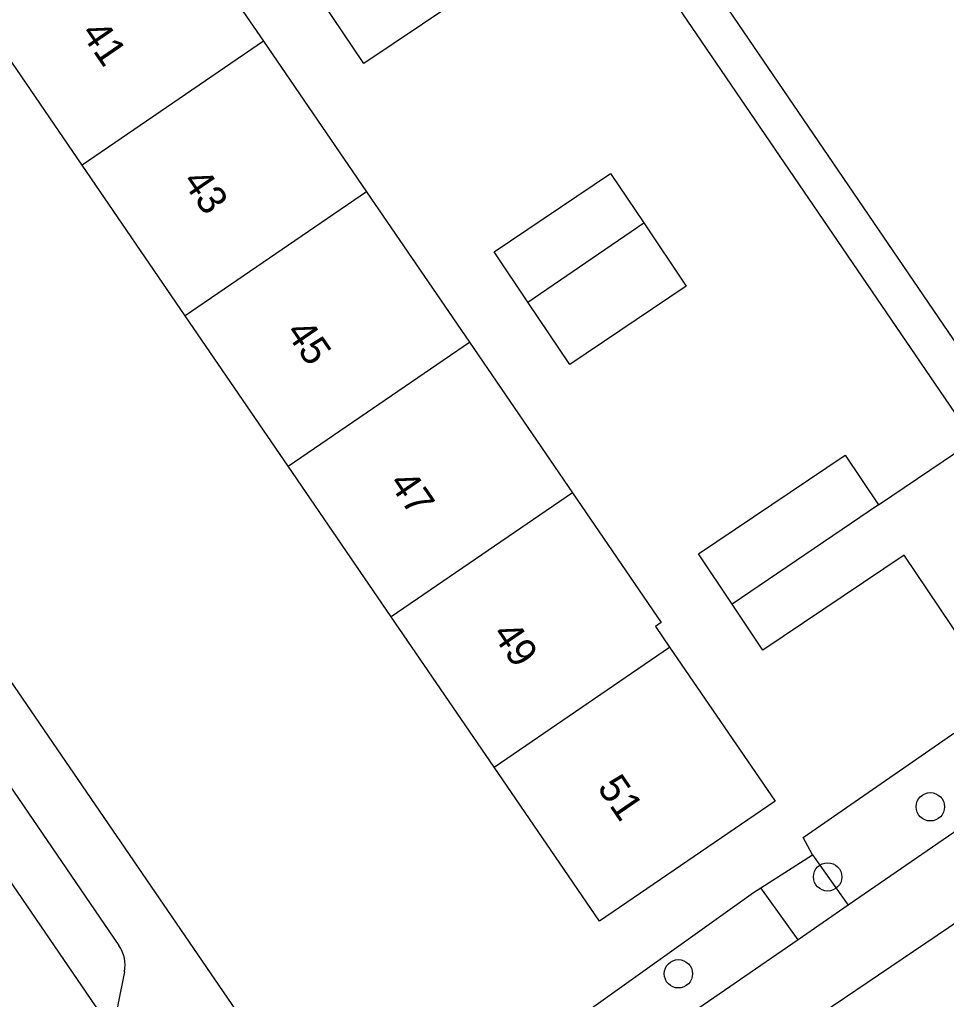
# Model space of a CAD drawing. Extents: x 157466 to 158888, y 383063 to 384677.
# Drawn here: x 158452.4 to 158484.41, y 383655.18 to 383689.02 of the extents above; entities that cross this region are included whole.
import ezdxf

# ---------------------------------------------------------------- set-up
doc = ezdxf.new("R2010")
doc.units = 0
for name, color, linetype in [('IMGEO_Boom', 7, 'Continuous'), ('IMGEO_Groenvoorziening', 7, 'Continuous'), ('IMGEO_Pand', 7, 'Continuous'), ('IMGEO_Pand_nummerreeks', 7, 'Continuous'), ('IMGEO_Rijbaan_lokaal_open', 7, 'Continuous'), ('IMGEO_Voetpad_open', 7, 'Continuous')]:
    doc.layers.add(name, color=color, linetype=linetype)

msp = doc.modelspace()

# ---------------------------------------------------------------- linework, layer by layer
at = {"layer": 'IMGEO_Boom'}
for centre in [(158483.855, 383661.834), (158480.308, 383659.413), (158475.153, 383656.066)]:
    msp.add_circle(centre, 0.489, dxfattribs=at)
at = {"layer": 'IMGEO_Groenvoorziening'}
for points in [[(158479.785, 383660.174), (158479.466, 383660.775), (158485.785, 383665.145), (158487.652, 383665.245), (158488.685, 383663.707)], [(158463.285, 383649.821), (158470.621, 383654.492), (158471.026, 383654.075), (158477.748, 383658.874), (158478.003, 383659.037)]]:
    msp.add_lwpolyline(points, dxfattribs=at)
at = {"layer": 'IMGEO_Pand'}
for points in [[(158457.26, 383693.473), (158460.818, 383688.275)], [(158466.841, 383692.397), (158468.31, 383690.21), (158464.29, 383687.508), (158462.843, 383689.661)], [(158454.561, 383683.993), (158451.003, 383689.191)], [(158460.818, 383688.275), (158454.561, 383683.993)], [(158460.818, 383688.275), (158464.376, 383683.077)], [(158458.119, 383678.795), (158454.561, 383683.993)], [(158469.958, 383679.264), (158468.788, 383681.005), (158472.808, 383683.707), (158473.955, 383682)], [(158464.376, 383683.077), (158458.119, 383678.795)], [(158464.376, 383683.077), (158467.933, 383677.878)], [(158473.955, 383682), (158475.425, 383679.813), (158471.405, 383677.111), (158469.958, 383679.264)], [(158469.958, 383679.264), (158473.955, 383682)], [(158461.677, 383673.596), (158458.119, 383678.795)], [(158461.677, 383673.596), (158467.933, 383677.878)], [(158467.933, 383677.878), (158471.491, 383672.681)], [(158482.063, 383672.269), (158485.186, 383674.368), (158489.536, 383667.895), (158486.216, 383665.663), (158482.949, 383670.524), (158478.074, 383667.248), (158477.013, 383668.827)], [(158477.013, 383668.827), (158475.844, 383670.567), (158480.915, 383673.975), (158482.063, 383672.269)], [(158465.234, 383668.398), (158461.677, 383673.596)], [(158471.491, 383672.681), (158465.234, 383668.398)], [(158471.491, 383672.681), (158474.556, 383668.202), (158474.36, 383668.065), (158474.851, 383667.347)], [(158482.063, 383672.269), (158477.013, 383668.827)], [(158468.792, 383663.2), (158465.234, 383668.398)], [(158474.851, 383667.347), (158478.494, 383662.026), (158472.434, 383657.879), (158468.792, 383663.2)], [(158468.792, 383663.2), (158474.851, 383667.347)]]:
    msp.add_lwpolyline(points, dxfattribs=at)
at = {"layer": 'IMGEO_Rijbaan_lokaal_open'}
for points in [[(158466.416, 383645.45), (158489.713, 383661.198), (158492.737, 383663.242), (158495.864, 383665.356), (158498.91, 383667.415), (158500, 383668.152), (158504.557, 383671.274), (158517.062, 383679.907), (158520.659, 383682.363)], [(158436.987, 383681.311), (158455.335, 383654.483)]]:
    msp.add_lwpolyline(points, dxfattribs=at)
at = {"layer": 'IMGEO_Voetpad_open'}
for points in [[(158463.285, 383649.821), (158413.081, 383723.175)], [(158491.425, 383665.593), (158466.389, 383702.316), (158467.526, 383703.092), (158469.723, 383699.87), (158472.298, 383696.093), (158475.843, 383690.895), (158490.682, 383669.129)], [(158448.384, 383667.926), (158455.832, 383657.045)], [(158488.685, 383663.707), (158481.018, 383658.431)], [(158478.003, 383659.037), (158479.785, 383660.174)], [(158479.785, 383660.174), (158481.018, 383658.431)], [(158479.294, 383657.245), (158478.003, 383659.037)], [(158481.018, 383658.431), (158479.294, 383657.245)], [(158479.294, 383657.245), (158467.233, 383648.945), (158466.434, 383648.858), (158463.98, 383649.287), (158463.285, 383649.821)], [(158456.02, 383656.138), (158455.797, 383654.993), (158455.755, 383654.771)]]:
    msp.add_lwpolyline(points, dxfattribs=at)
msp.add_arc((158454.841, 383656.367), 1.201, 349.035, 34.3855, dxfattribs=at)

# ---------------------------------------------------------------- texts
at = {"layer": 'IMGEO_Pand_nummerreeks'}
for s, p in [('41', (158454.492, 383688.557)), ('43', (158457.995, 383683.438)), ('45', (158461.562, 383678.226)), ('47', (158465.129, 383673.014)), ('49', (158468.696, 383667.802)), ('51', (158472.328, 383662.497))]:
    msp.add_text(s, height=1, rotation=304.3885, dxfattribs=at).set_placement(p)

doc.saveas('drawing.dxf')
